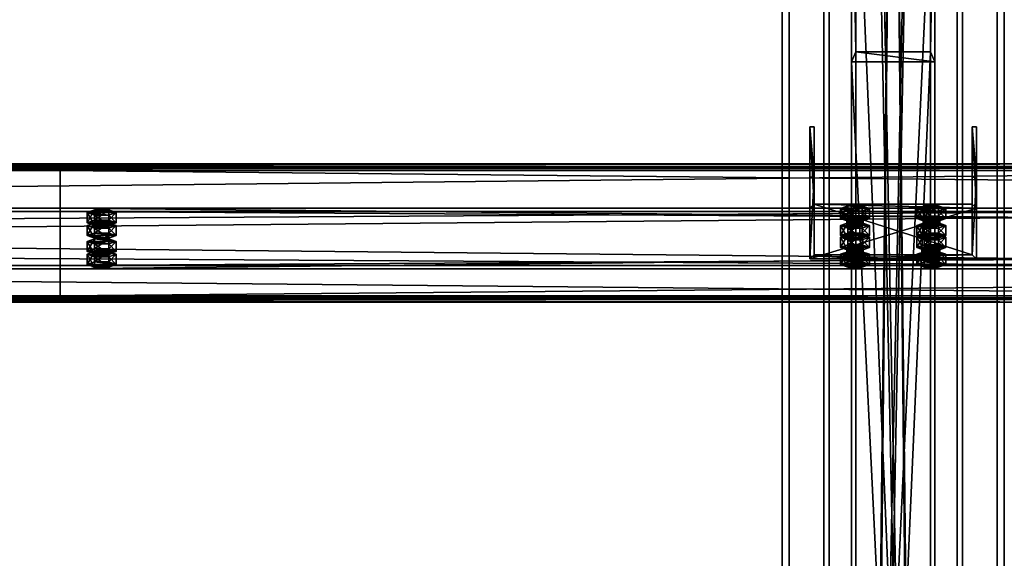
# Model space of a CAD drawing. Header units: millimetres. Extents: x -333 to 67333, y -930 to 39730.
# Tile 312 of 656: x 16071 to 16780, y 3967 to 4355. Entities that reach past the tile are written whole.
import ezdxf

# ---------------------------------------------------------------- set-up
doc = ezdxf.new("R2010")
doc.units = ezdxf.units.MM
for name, color, linetype in [('13', 7, 'Continuous'), ('5', 7, 'Continuous'), ('6', 7, 'Continuous'), ('7', 7, 'Continuous'), ('8', 7, 'Continuous'), ('95', 7, 'Continuous')]:
    doc.layers.add(name, color=color, linetype=linetype)

msp = doc.modelspace()

# ---------------------------------------------------------------- meshes
at = {"layer": '13', "color": 30}
mesh = msp.add_polyface(dxfattribs=at)
corners = [(17300.01, 4248.32, 4335.28), (17300.01, 4175.93, 4319.89), (10500.01, 4175.93, 4319.89), (10500.01, 4248.32, 4335.28), (17300.01, 4217.1, 4126.22), (10500.01, 4217.1, 4126.22), (17300.01, 4156.45, 4113.33), (10500.01, 4156.45, 4113.33), (17300.01, 4153.75, 4126.05), (10500.01, 4153.75, 4126.05), (17300.01, 4151.8, 4125.63), (10500.01, 4151.8, 4125.63), (17300.01, 4154.91, 4110.96), (10500.01, 4154.91, 4110.96), (17300.01, 4219.47, 4124.68), (10500.01, 4219.47, 4124.68), (17300.01, 4178.31, 4318.35), (10500.01, 4178.31, 4318.35), (17300.01, 4246.78, 4332.91), (10500.01, 4246.78, 4332.91), (17300.01, 4249.48, 4320.19), (10500.01, 4249.48, 4320.19), (17300.01, 4251.44, 4320.61), (10500.01, 4251.44, 4320.61)]
mesh.append_faces([[corners[k] for k in face] for face in [(0, 2, 3, 3), (1, 5, 2, 2), (4, 7, 5, 5), (6, 9, 7, 7), (8, 11, 9, 9), (10, 13, 11, 11), (12, 15, 13, 13), (14, 17, 15, 15), (16, 19, 17, 17), (18, 21, 19, 19), (20, 23, 21, 21), (22, 3, 23, 23), (8, 12, 10, 10), (20, 0, 22, 22), (11, 7, 9, 9)]], dxfattribs={"vtx0": -1, "color": 30})
mesh.append_faces([[corners[k] for k in face] for face in [(12, 6, 14, 14), (14, 1, 16, 16), (16, 0, 18, 18), (18, 0, 20, 20), (3, 19, 23, 23), (19, 2, 17, 17), (17, 2, 15, 15), (15, 5, 13, 13)]], dxfattribs={"vtx0": -1, "vtx1": -1, "color": 30})
mesh.append_faces([[corners[k] for k in face] for face in [(12, 8, 6, 6), (14, 6, 4, 4), (14, 4, 1, 1), (16, 1, 0, 0), (7, 11, 13, 13), (19, 3, 2, 2), (15, 2, 5, 5), (13, 5, 7, 7)]], dxfattribs={"vtx0": -1, "vtx2": -1, "vtx3": -1, "color": 30})
mesh.append_faces([[corners[k] for k in face] for face in [(21, 23, 19, 19)]], dxfattribs={"vtx1": -1, "color": 30})
mesh.append_faces([[corners[k] for k in face] for face in [(0, 1, 2, 2), (1, 4, 5, 5), (4, 6, 7, 7), (6, 8, 9, 9), (8, 10, 11, 11), (10, 12, 13, 13), (12, 14, 15, 15), (14, 16, 17, 17), (16, 18, 19, 19), (18, 20, 21, 21), (20, 22, 23, 23), (22, 0, 3, 3)]], dxfattribs={"vtx2": -1, "vtx3": -1, "color": 30})
mesh = msp.add_polyface(dxfattribs=at)
corners = [(22900.01, 4248.32, 4335.28), (22900.01, 4175.93, 4319.89), (16100.01, 4175.93, 4319.89), (16100.01, 4248.32, 4335.28), (22900.01, 4217.1, 4126.22), (16100.01, 4217.1, 4126.22), (22900.01, 4156.45, 4113.33), (16100.01, 4156.45, 4113.33), (22900.01, 4153.75, 4126.05), (16100.01, 4153.75, 4126.05), (22900.01, 4151.8, 4125.63), (16100.01, 4151.8, 4125.63), (22900.01, 4154.91, 4110.96), (16100.01, 4154.91, 4110.96), (22900.01, 4219.47, 4124.68), (16100.01, 4219.47, 4124.68), (22900.01, 4178.31, 4318.35), (16100.01, 4178.31, 4318.35), (22900.01, 4246.78, 4332.91), (16100.01, 4246.78, 4332.91), (22900.01, 4249.48, 4320.19), (16100.01, 4249.48, 4320.19), (22900.01, 4251.44, 4320.61), (16100.01, 4251.44, 4320.61)]
mesh.append_faces([[corners[k] for k in face] for face in [(0, 2, 3, 3), (1, 5, 2, 2), (4, 7, 5, 5), (6, 9, 7, 7), (8, 11, 9, 9), (10, 13, 11, 11), (12, 15, 13, 13), (14, 17, 15, 15), (16, 19, 17, 17), (18, 21, 19, 19), (20, 23, 21, 21), (22, 3, 23, 23), (8, 12, 10, 10), (20, 0, 22, 22), (11, 7, 9, 9)]], dxfattribs={"vtx0": -1, "color": 30})
mesh.append_faces([[corners[k] for k in face] for face in [(12, 6, 14, 14), (14, 1, 16, 16), (16, 0, 18, 18), (18, 0, 20, 20), (3, 19, 23, 23), (19, 2, 17, 17), (17, 2, 15, 15), (15, 5, 13, 13)]], dxfattribs={"vtx0": -1, "vtx1": -1, "color": 30})
mesh.append_faces([[corners[k] for k in face] for face in [(12, 8, 6, 6), (14, 6, 4, 4), (14, 4, 1, 1), (16, 1, 0, 0), (7, 11, 13, 13), (19, 3, 2, 2), (15, 2, 5, 5), (13, 5, 7, 7)]], dxfattribs={"vtx0": -1, "vtx2": -1, "vtx3": -1, "color": 30})
mesh.append_faces([[corners[k] for k in face] for face in [(21, 23, 19, 19)]], dxfattribs={"vtx1": -1, "color": 30})
mesh.append_faces([[corners[k] for k in face] for face in [(0, 1, 2, 2), (1, 4, 5, 5), (4, 6, 7, 7), (6, 8, 9, 9), (8, 10, 11, 11), (10, 12, 13, 13), (12, 14, 15, 15), (14, 16, 17, 17), (16, 18, 19, 19), (18, 20, 21, 21), (20, 22, 23, 23), (22, 0, 3, 3)]], dxfattribs={"vtx2": -1, "vtx3": -1, "color": 30})
at = {"layer": '5', "color": 131}
mesh = msp.add_polyface(dxfattribs=at)
corners = [(16746, 185.3, 2984), (16654, 185.3, 2984), (16654, 9385, 2984), (16746, 9385, 2984), (16654, 185.3, 3076), (16654, 9385, 3076), (16746, 185.3, 3076), (16746, 9385, 3076), (16750, 185.3, 2980), (16750, 185.3, 3080), (16750, 9385, 3080), (16750, 9385, 2980), (16650, 185.3, 3080), (16650, 9385, 3080), (16650, 185.3, 2980), (16650, 9385, 2980)]
mesh.append_faces([[corners[k] for k in face] for face in [(0, 2, 3, 3), (1, 5, 2, 2), (4, 7, 5, 5), (6, 3, 7, 7), (8, 10, 11, 11), (9, 13, 10, 10), (12, 15, 13, 13), (14, 11, 15, 15)]], dxfattribs={"vtx0": -1, "color": 131})
mesh.append_faces([[corners[k] for k in face] for face in [(9, 6, 12, 12), (6, 8, 0, 0), (0, 8, 1, 1), (12, 4, 14, 14), (4, 12, 6, 6), (14, 1, 8, 8), (11, 3, 15, 15), (3, 10, 7, 7), (7, 10, 5, 5), (15, 2, 13, 13), (2, 15, 3, 3), (13, 5, 10, 10)]], dxfattribs={"vtx0": -1, "vtx1": -1, "color": 131})
mesh.append_faces([[corners[k] for k in face] for face in [(6, 9, 8, 8), (14, 4, 1, 1), (3, 11, 10, 10), (13, 2, 5, 5)]], dxfattribs={"vtx0": -1, "vtx2": -1, "vtx3": -1, "color": 131})
mesh.append_faces([[corners[k] for k in face] for face in [(0, 1, 2, 2), (1, 4, 5, 5), (4, 6, 7, 7), (6, 0, 3, 3), (8, 9, 10, 10), (9, 12, 13, 13), (12, 14, 15, 15), (14, 8, 11, 11)]], dxfattribs={"vtx2": -1, "vtx3": -1, "color": 131})
at = {"layer": '6', "color": 2}
mesh = msp.add_polyface(dxfattribs=at)
corners = [(16625, 7914.78, 4751.68), (16775, 7914.78, 4751.68), (16775, 175.3, 3106.65), (16625, 175.3, 3106.65), (16775, 7883.59, 4898.4), (16775, 25.3, 3228.12), (16625, 7883.59, 4898.4), (16625, 25.3, 3228.12), (16620, 7915.82, 4746.79), (16620, 7882.55, 4903.29), (16620, 20.3, 3232.17), (16620, 180.3, 3102.61), (16780, 7882.55, 4903.29), (16780, 20.3, 3232.17), (16780, 7915.82, 4746.79), (16780, 180.3, 3102.61)]
mesh.append_faces([[corners[k] for k in face] for face in [(0, 2, 3, 3), (1, 5, 2, 2), (4, 7, 5, 5), (6, 3, 7, 7), (8, 10, 11, 11), (9, 13, 10, 10), (12, 15, 13, 13), (14, 11, 15, 15)]], dxfattribs={"vtx0": -1, "color": 2})
mesh.append_faces([[corners[k] for k in face] for face in [(9, 6, 12, 12), (6, 8, 0, 0), (0, 8, 1, 1), (12, 4, 14, 14), (4, 12, 6, 6), (14, 1, 8, 8), (11, 3, 15, 15), (3, 10, 7, 7), (7, 10, 5, 5), (15, 2, 13, 13), (2, 15, 3, 3), (13, 5, 10, 10)]], dxfattribs={"vtx0": -1, "vtx1": -1, "color": 2})
mesh.append_faces([[corners[k] for k in face] for face in [(6, 9, 8, 8), (14, 4, 1, 1), (3, 11, 10, 10), (13, 2, 5, 5)]], dxfattribs={"vtx0": -1, "vtx2": -1, "vtx3": -1, "color": 2})
mesh.append_faces([[corners[k] for k in face] for face in [(0, 1, 2, 2), (1, 4, 5, 5), (4, 6, 7, 7), (6, 0, 3, 3), (8, 9, 10, 10), (9, 12, 13, 13), (12, 14, 15, 15), (14, 8, 11, 11)]], dxfattribs={"vtx2": -1, "vtx3": -1, "color": 2})
at = {"layer": '7', "color": 6}
mesh = msp.add_polyface(dxfattribs=at)
corners = [(16640.01, 4183.09, 4295.86), (16760.01, 4183.09, 4295.86), (16760.01, 4219.47, 4124.68), (16640.01, 4219.47, 4124.68), (16760.01, 4241.78, 4308.33), (16760.01, 4278.16, 4137.15), (16757.01, 4241.78, 4308.33), (16757.01, 4278.16, 4137.15), (16757.01, 4186.02, 4296.48), (16757.01, 4222.41, 4125.3), (16643.01, 4186.02, 4296.48), (16643.01, 4222.41, 4125.3), (16643.01, 4241.78, 4308.33), (16643.01, 4278.16, 4137.15), (16640.01, 4241.78, 4308.33), (16640.01, 4278.16, 4137.15)]
mesh.append_faces([[corners[k] for k in face] for face in [(0, 2, 3, 3), (1, 5, 2, 2), (4, 7, 5, 5), (6, 9, 7, 7), (8, 11, 9, 9), (10, 13, 11, 11), (12, 15, 13, 13), (14, 3, 15, 15), (12, 0, 14, 14), (7, 2, 5, 5)]], dxfattribs={"vtx0": -1, "color": 6})
mesh.append_faces([[corners[k] for k in face] for face in [(1, 8, 4, 4), (8, 0, 10, 10), (10, 0, 12, 12), (3, 11, 15, 15), (11, 2, 9, 9), (9, 2, 7, 7)]], dxfattribs={"vtx0": -1, "vtx1": -1, "color": 6})
mesh.append_faces([[corners[k] for k in face] for face in [(8, 1, 0, 0), (11, 3, 2, 2)]], dxfattribs={"vtx0": -1, "vtx2": -1, "vtx3": -1, "color": 6})
mesh.append_faces([[corners[k] for k in face] for face in [(6, 4, 8, 8), (13, 15, 11, 11)]], dxfattribs={"vtx1": -1, "color": 6})
mesh.append_faces([[corners[k] for k in face] for face in [(0, 1, 2, 2), (1, 4, 5, 5), (4, 6, 7, 7), (6, 8, 9, 9), (8, 10, 11, 11), (10, 12, 13, 13), (12, 14, 15, 15), (14, 0, 3, 3)]], dxfattribs={"vtx2": -1, "vtx3": -1, "color": 6})
at = {"layer": '8', "color": 253}
mesh = msp.add_polyface(dxfattribs=at)
corners = [(16673, 4507.16, 4022.28), (16727, 4507.16, 4022.28), (16727, 3230.36, 3080), (16673, 3230.36, 3080), (16727, 4332.13, 3985.08), (16727, 3105.74, 3080), (16673, 4332.13, 3985.08), (16673, 3105.74, 3080), (16670, 4514.26, 4023.79), (16670, 4325.04, 3983.57), (16670, 3100.69, 3080), (16670, 3235.41, 3080), (16730, 4325.04, 3983.57), (16730, 3100.69, 3080), (16730, 4514.26, 4023.79), (16730, 3235.41, 3080)]
mesh.append_faces([[corners[k] for k in face] for face in [(0, 2, 3, 3), (1, 5, 2, 2), (4, 7, 5, 5), (6, 3, 7, 7), (8, 10, 11, 11), (9, 13, 10, 10), (12, 15, 13, 13), (14, 11, 15, 15)]], dxfattribs={"vtx0": -1, "color": 253})
mesh.append_faces([[corners[k] for k in face] for face in [(9, 6, 12, 12), (6, 8, 0, 0), (0, 8, 1, 1), (12, 4, 14, 14), (4, 12, 6, 6), (14, 1, 8, 8), (11, 3, 15, 15), (3, 10, 7, 7), (7, 10, 5, 5), (15, 2, 13, 13), (2, 15, 3, 3), (13, 5, 10, 10)]], dxfattribs={"vtx0": -1, "vtx1": -1, "color": 253})
mesh.append_faces([[corners[k] for k in face] for face in [(6, 9, 8, 8), (14, 4, 1, 1), (3, 11, 10, 10), (13, 2, 5, 5)]], dxfattribs={"vtx0": -1, "vtx2": -1, "vtx3": -1, "color": 253})
mesh.append_faces([[corners[k] for k in face] for face in [(0, 1, 2, 2), (1, 4, 5, 5), (4, 6, 7, 7), (6, 0, 3, 3), (8, 9, 10, 10), (9, 12, 13, 13), (12, 14, 15, 15), (14, 8, 11, 11)]], dxfattribs={"vtx2": -1, "vtx3": -1, "color": 253})
mesh = msp.add_polyface(dxfattribs=at)
corners = [(16527.93, 397.05, 3192.64), (16493.76, 356.15, 3183.94), (11406.72, 4423.29, 4048.41), (11440.89, 4464.19, 4057.11), (16493.76, 340.77, 3256.33), (11406.72, 4407.91, 4120.8), (16527.93, 381.67, 3265.02), (11440.89, 4448.81, 4129.49), (16529.83, 399.95, 3190.18), (16529.83, 383.31, 3268.44), (11442.79, 4450.45, 4132.91), (11442.79, 4467.09, 4054.65), (16491.86, 337.87, 3258.78), (11404.82, 4405.01, 4123.25), (16491.86, 354.51, 3180.53), (11404.82, 4421.65, 4045)]
mesh.append_faces([[corners[k] for k in face] for face in [(0, 2, 3, 3), (1, 5, 2, 2), (4, 7, 5, 5), (6, 3, 7, 7), (8, 10, 11, 11), (9, 13, 10, 10), (12, 15, 13, 13), (14, 11, 15, 15)]], dxfattribs={"vtx0": -1, "color": 253})
mesh.append_faces([[corners[k] for k in face] for face in [(9, 6, 12, 12), (6, 8, 0, 0), (0, 8, 1, 1), (12, 4, 14, 14), (4, 12, 6, 6), (14, 1, 8, 8), (3, 10, 7, 7), (7, 10, 5, 5), (15, 2, 13, 13)]], dxfattribs={"vtx0": -1, "vtx1": -1, "color": 253})
mesh.append_faces([[corners[k] for k in face] for face in [(6, 9, 8, 8), (14, 4, 1, 1), (11, 3, 2, 2), (3, 11, 10, 10), (5, 10, 13, 13), (2, 15, 11, 11), (13, 2, 5, 5)]], dxfattribs={"vtx0": -1, "vtx2": -1, "vtx3": -1, "color": 253})
mesh.append_faces([[corners[k] for k in face] for face in [(0, 1, 2, 2), (1, 4, 5, 5), (4, 6, 7, 7), (6, 0, 3, 3), (8, 9, 10, 10), (9, 12, 13, 13), (12, 14, 15, 15), (14, 8, 11, 11)]], dxfattribs={"vtx2": -1, "vtx3": -1, "color": 253})
at = {"layer": '95', "color": 20}
mesh = msp.add_polyface(dxfattribs=at)
corners = [(16666.51, 4207.12, 4173.17), (16667.31, 4212.63, 4171.28), (16666.51, 4212.01, 4174.21), (16667.31, 4207.74, 4170.24), (16669.51, 4208.2, 4168.09), (16669.51, 4213.09, 4169.13), (16672.51, 4208.37, 4167.3), (16672.51, 4213.26, 4168.34), (16675.51, 4208.2, 4168.09), (16675.51, 4213.09, 4169.13), (16677.71, 4207.74, 4170.24), (16677.71, 4212.63, 4171.28), (16678.51, 4212.01, 4174.21), (16678.51, 4207.12, 4173.17), (16677.71, 4211.39, 4177.15), (16667.31, 4206.5, 4176.11), (16667.31, 4211.39, 4177.15), (16669.51, 4210.93, 4179.29), (16675.51, 4210.93, 4179.29), (16672.51, 4210.76, 4180.08), (16662.12, 4212.01, 4174.21), (16667.31, 4213.88, 4165.41), (16667.31, 4221.22, 4166.97), (16662.12, 4219.35, 4175.77), (16677.71, 4213.88, 4165.41), (16677.71, 4221.22, 4166.97), (16682.9, 4212.01, 4174.21), (16682.9, 4219.35, 4175.77), (16677.71, 4210.14, 4183.02), (16677.71, 4217.48, 4184.57), (16667.31, 4210.14, 4183.02), (16667.31, 4217.48, 4184.57)]
mesh.append_faces([[corners[k] for k in face] for face in [(0, 1, 2, 2), (3, 5, 1, 1), (4, 7, 5, 5), (6, 9, 7, 7), (8, 11, 9, 9), (10, 12, 11, 11), (13, 14, 12, 12), (15, 2, 16, 16), (17, 18, 19, 19), (9, 5, 7, 7), (20, 22, 23, 23), (21, 25, 22, 22), (24, 27, 25, 25), (26, 29, 27, 27), (28, 31, 29, 29), (30, 23, 31, 31), (21, 26, 24, 24), (28, 20, 30, 30), (23, 29, 31, 31), (27, 22, 25, 25)]], dxfattribs={"vtx0": -1, "color": 20})
mesh.append_faces([[corners[k] for k in face] for face in [(18, 16, 14, 14), (14, 2, 12, 12), (12, 1, 11, 11), (11, 5, 9, 9), (26, 20, 28, 28), (29, 23, 27, 27)]], dxfattribs={"vtx0": -1, "vtx1": -1, "color": 20})
mesh.append_faces([[corners[k] for k in face] for face in [(18, 17, 16, 16), (14, 16, 2, 2), (12, 2, 1, 1), (11, 1, 5, 5), (26, 21, 20, 20), (27, 23, 22, 22)]], dxfattribs={"vtx0": -1, "vtx2": -1, "vtx3": -1, "color": 20})
mesh.append_faces([[corners[k] for k in face] for face in [(3, 4, 5, 5), (4, 6, 7, 7), (6, 8, 9, 9), (8, 10, 11, 11), (20, 21, 22, 22), (21, 24, 25, 25), (24, 26, 27, 27), (26, 28, 29, 29), (28, 30, 31, 31), (30, 20, 23, 23)]], dxfattribs={"vtx2": -1, "vtx3": -1, "color": 20})
mesh = msp.add_polyface(dxfattribs=at)
corners = [(16721.51, 4207.12, 4173.17), (16722.31, 4212.63, 4171.28), (16721.51, 4212.01, 4174.21), (16722.31, 4207.74, 4170.24), (16724.51, 4208.2, 4168.09), (16724.51, 4213.09, 4169.13), (16727.51, 4208.37, 4167.3), (16727.51, 4213.26, 4168.34), (16730.51, 4208.2, 4168.09), (16730.51, 4213.09, 4169.13), (16732.71, 4207.74, 4170.24), (16732.71, 4212.63, 4171.28), (16733.51, 4212.01, 4174.21), (16733.51, 4207.12, 4173.17), (16732.71, 4211.39, 4177.15), (16722.31, 4206.5, 4176.11), (16722.31, 4211.39, 4177.15), (16727.51, 4210.76, 4180.08), (16724.51, 4210.93, 4179.29), (16730.51, 4210.93, 4179.29), (16717.12, 4212.01, 4174.21), (16722.31, 4213.88, 4165.41), (16722.31, 4221.22, 4166.97), (16717.12, 4219.35, 4175.77), (16732.71, 4213.88, 4165.41), (16732.71, 4221.22, 4166.97), (16737.9, 4212.01, 4174.21), (16737.9, 4219.35, 4175.77), (16732.71, 4210.14, 4183.02), (16732.71, 4217.48, 4184.57), (16722.31, 4210.14, 4183.02), (16722.31, 4217.48, 4184.57)]
mesh.append_faces([[corners[k] for k in face] for face in [(0, 1, 2, 2), (3, 5, 1, 1), (4, 7, 5, 5), (6, 9, 7, 7), (8, 11, 9, 9), (10, 12, 11, 11), (13, 14, 12, 12), (15, 2, 16, 16), (16, 17, 18, 18), (9, 5, 7, 7), (20, 22, 23, 23), (21, 25, 22, 22), (24, 27, 25, 25), (26, 29, 27, 27), (28, 31, 29, 29), (30, 23, 31, 31), (21, 26, 24, 24), (28, 20, 30, 30), (23, 29, 31, 31), (27, 22, 25, 25)]], dxfattribs={"vtx0": -1, "color": 20})
mesh.append_faces([[corners[k] for k in face] for face in [(17, 16, 19, 19), (19, 16, 14, 14), (14, 2, 12, 12), (12, 1, 11, 11), (11, 5, 9, 9), (26, 20, 28, 28), (29, 23, 27, 27)]], dxfattribs={"vtx0": -1, "vtx1": -1, "color": 20})
mesh.append_faces([[corners[k] for k in face] for face in [(14, 16, 2, 2), (12, 2, 1, 1), (11, 1, 5, 5), (26, 21, 20, 20), (27, 23, 22, 22)]], dxfattribs={"vtx0": -1, "vtx2": -1, "vtx3": -1, "color": 20})
mesh.append_faces([[corners[k] for k in face] for face in [(3, 4, 5, 5), (4, 6, 7, 7), (6, 8, 9, 9), (8, 10, 11, 11), (20, 21, 22, 22), (21, 24, 25, 25), (24, 26, 27, 27), (26, 28, 29, 29), (28, 30, 31, 31), (30, 20, 23, 23)]], dxfattribs={"vtx2": -1, "vtx3": -1, "color": 20})
mesh = msp.add_polyface(dxfattribs=at)
corners = [(16124.01, 4186.33, 4270.99), (16124.81, 4186.95, 4268.05), (16124.81, 4188.91, 4268.47), (16124.01, 4188.29, 4271.4), (16127.01, 4187.41, 4265.9), (16127.01, 4189.37, 4266.32), (16130.01, 4187.58, 4265.12), (16130.01, 4189.53, 4265.53), (16133.01, 4187.41, 4265.9), (16133.01, 4189.37, 4266.32), (16135.21, 4186.95, 4268.05), (16135.21, 4188.91, 4268.47), (16136.01, 4186.33, 4270.99), (16136.01, 4188.29, 4271.4), (16135.21, 4185.71, 4273.92), (16135.21, 4187.66, 4274.34), (16133.01, 4185.25, 4276.07), (16133.01, 4187.21, 4276.49), (16130.01, 4185.08, 4276.86), (16130.01, 4187.04, 4277.27), (16127.01, 4185.25, 4276.07), (16127.01, 4187.21, 4276.49), (16124.81, 4185.71, 4273.92), (16124.81, 4187.66, 4274.34), (16119.62, 4188.29, 4271.4), (16124.81, 4190.16, 4262.6), (16124.81, 4197.49, 4264.16), (16119.62, 4195.62, 4272.96), (16135.21, 4190.16, 4262.6), (16135.21, 4197.49, 4264.16), (16140.4, 4188.29, 4271.4), (16140.4, 4195.62, 4272.96), (16135.21, 4186.41, 4280.21), (16135.21, 4193.75, 4281.77), (16124.81, 4186.41, 4280.21), (16124.81, 4193.75, 4281.77), (16119.62, 4178.99, 4269.43), (16124.81, 4180.86, 4260.62), (16124.81, 4188.2, 4262.18), (16119.62, 4186.33, 4270.99), (16135.21, 4180.86, 4260.62), (16135.21, 4188.2, 4262.18), (16140.4, 4178.99, 4269.43), (16140.4, 4186.33, 4270.99), (16135.21, 4177.12, 4278.23), (16135.21, 4184.46, 4279.79), (16124.81, 4177.12, 4278.23), (16124.81, 4184.46, 4279.79), (16124.01, 4207.12, 4173.17), (16124.81, 4207.74, 4170.24), (16124.81, 4209.7, 4170.65), (16124.01, 4209.08, 4173.59), (16127.01, 4208.2, 4168.09), (16127.01, 4210.16, 4168.51), (16130.01, 4208.37, 4167.3), (16130.01, 4210.32, 4167.72), (16133.01, 4208.2, 4168.09), (16133.01, 4210.16, 4168.51), (16135.21, 4207.74, 4170.24), (16135.21, 4209.7, 4170.65), (16136.01, 4207.12, 4173.17), (16136.01, 4209.08, 4173.59), (16135.21, 4206.5, 4176.11), (16135.21, 4208.45, 4176.52), (16133.01, 4206.04, 4178.26), (16133.01, 4208, 4178.67), (16130.01, 4205.87, 4179.04), (16130.01, 4207.83, 4179.46), (16127.01, 4206.04, 4178.26), (16127.01, 4208, 4178.67), (16124.81, 4206.5, 4176.11), (16124.81, 4208.45, 4176.52), (16119.62, 4209.08, 4173.59), (16124.81, 4210.95, 4164.78), (16124.81, 4218.28, 4166.34), (16119.62, 4216.41, 4175.15), (16135.21, 4210.95, 4164.78), (16135.21, 4218.28, 4166.34), (16140.4, 4209.08, 4173.59), (16140.4, 4216.41, 4175.15), (16135.21, 4207.21, 4182.39), (16135.21, 4214.54, 4183.95), (16124.81, 4207.21, 4182.39), (16124.81, 4214.54, 4183.95), (16119.62, 4199.78, 4171.61), (16124.81, 4201.66, 4162.81), (16124.81, 4208.99, 4164.37), (16119.62, 4207.12, 4173.17), (16135.21, 4201.66, 4162.81), (16135.21, 4208.99, 4164.37), (16140.4, 4199.78, 4171.61), (16140.4, 4207.12, 4173.17), (16135.21, 4197.91, 4180.42), (16135.21, 4205.25, 4181.98), (16124.81, 4197.91, 4180.42), (16124.81, 4205.25, 4181.98)]
mesh.append_faces([[corners[k] for k in face] for face in [(0, 2, 3, 3), (1, 5, 2, 2), (4, 7, 5, 5), (6, 9, 7, 7), (8, 11, 9, 9), (10, 13, 11, 11), (12, 15, 13, 13), (14, 17, 15, 15), (16, 19, 17, 17), (18, 21, 19, 19), (20, 23, 21, 21), (22, 3, 23, 23), (6, 10, 8, 8), (18, 22, 20, 20), (23, 19, 21, 21), (11, 7, 9, 9), (24, 26, 27, 27), (25, 29, 26, 26), (28, 31, 29, 29), (30, 33, 31, 31), (32, 35, 33, 33), (34, 27, 35, 35), (25, 30, 28, 28), (32, 24, 34, 34), (27, 33, 35, 35), (31, 26, 29, 29), (36, 38, 39, 39), (37, 41, 38, 38), (40, 43, 41, 41), (42, 45, 43, 43), (44, 47, 45, 45), (46, 39, 47, 47), (37, 42, 40, 40), (44, 36, 46, 46), (39, 45, 47, 47), (43, 38, 41, 41), (48, 50, 51, 51), (49, 53, 50, 50), (52, 55, 53, 53), (54, 57, 55, 55), (56, 59, 57, 57), (58, 61, 59, 59), (60, 63, 61, 61), (62, 65, 63, 63), (64, 67, 65, 65), (66, 69, 67, 67), (68, 71, 69, 69), (70, 51, 71, 71), (54, 58, 56, 56), (66, 70, 68, 68), (71, 67, 69, 69), (59, 55, 57, 57), (72, 74, 75, 75), (73, 77, 74, 74), (76, 79, 77, 77), (78, 81, 79, 79), (80, 83, 81, 81), (82, 75, 83, 83), (73, 78, 76, 76), (80, 72, 82, 82), (75, 81, 83, 83), (79, 74, 77, 77), (84, 86, 87, 87), (85, 89, 86, 86), (88, 91, 89, 89), (90, 93, 91, 91), (92, 95, 93, 93), (94, 87, 95, 95), (85, 90, 88, 88), (92, 84, 94, 94), (87, 93, 95, 95), (91, 86, 89, 89)]], dxfattribs={"vtx0": -1, "color": 20})
mesh.append_faces([[corners[k] for k in face] for face in [(10, 1, 12, 12), (12, 1, 14, 14), (14, 0, 16, 16), (16, 22, 18, 18), (19, 23, 17, 17), (17, 3, 15, 15), (15, 2, 13, 13), (13, 5, 11, 11), (30, 24, 32, 32), (33, 27, 31, 31), (42, 36, 44, 44), (45, 38, 43, 43), (58, 49, 60, 60), (60, 49, 62, 62), (62, 48, 64, 64), (64, 70, 66, 66), (67, 71, 65, 65), (65, 51, 63, 63), (63, 50, 61, 61), (61, 53, 59, 59), (78, 72, 80, 80), (81, 75, 79, 79), (90, 84, 92, 92), (93, 86, 91, 91)]], dxfattribs={"vtx0": -1, "vtx1": -1, "color": 20})
mesh.append_faces([[corners[k] for k in face] for face in [(10, 6, 4, 4), (10, 4, 1, 1), (14, 1, 0, 0), (16, 0, 22, 22), (17, 23, 3, 3), (15, 3, 2, 2), (13, 2, 5, 5), (11, 5, 7, 7), (30, 25, 24, 24), (31, 27, 26, 26), (42, 37, 36, 36), (45, 39, 38, 38), (58, 54, 52, 52), (58, 52, 49, 49), (62, 49, 48, 48), (64, 48, 70, 70), (65, 71, 51, 51), (63, 51, 50, 50), (61, 50, 53, 53), (59, 53, 55, 55), (78, 73, 72, 72), (79, 75, 74, 74), (90, 85, 84, 84), (93, 87, 86, 86)]], dxfattribs={"vtx0": -1, "vtx2": -1, "vtx3": -1, "color": 20})
mesh.append_faces([[corners[k] for k in face] for face in [(0, 1, 2, 2), (1, 4, 5, 5), (4, 6, 7, 7), (6, 8, 9, 9), (8, 10, 11, 11), (10, 12, 13, 13), (12, 14, 15, 15), (14, 16, 17, 17), (16, 18, 19, 19), (18, 20, 21, 21), (20, 22, 23, 23), (22, 0, 3, 3), (24, 25, 26, 26), (25, 28, 29, 29), (28, 30, 31, 31), (30, 32, 33, 33), (32, 34, 35, 35), (34, 24, 27, 27), (36, 37, 38, 38), (37, 40, 41, 41), (40, 42, 43, 43), (42, 44, 45, 45), (44, 46, 47, 47), (46, 36, 39, 39), (48, 49, 50, 50), (49, 52, 53, 53), (52, 54, 55, 55), (54, 56, 57, 57), (56, 58, 59, 59), (58, 60, 61, 61), (60, 62, 63, 63), (62, 64, 65, 65), (64, 66, 67, 67), (66, 68, 69, 69), (68, 70, 71, 71), (70, 48, 51, 51), (72, 73, 74, 74), (73, 76, 77, 77), (76, 78, 79, 79), (78, 80, 81, 81), (80, 82, 83, 83), (82, 72, 75, 75), (84, 85, 86, 86), (85, 88, 89, 89), (88, 90, 91, 91), (90, 92, 93, 93), (92, 94, 95, 95), (94, 84, 87, 87)]], dxfattribs={"vtx2": -1, "vtx3": -1, "color": 20})
mesh = msp.add_polyface(dxfattribs=at)
corners = [(16677.71, 4196.69, 4282.39), (16662.12, 4198.56, 4273.59), (16667.31, 4200.43, 4264.78), (16682.9, 4198.56, 4273.59), (16677.71, 4200.43, 4264.78), (16666.51, 4207.12, 4173.17), (16667.31, 4207.74, 4170.24), (16667.31, 4212.63, 4171.28), (16677.71, 4207.74, 4170.24), (16678.51, 4207.12, 4173.17), (16678.51, 4212.01, 4174.21), (16677.71, 4206.5, 4176.11), (16677.71, 4211.39, 4177.15), (16675.51, 4206.04, 4178.26), (16675.51, 4210.93, 4179.29), (16672.51, 4205.87, 4179.04), (16672.51, 4210.76, 4180.08), (16669.51, 4206.04, 4178.26), (16669.51, 4210.93, 4179.29), (16667.31, 4206.5, 4176.11), (16667.31, 4211.39, 4177.15), (16666.51, 4212.01, 4174.21), (16669.51, 4208.2, 4168.09), (16675.51, 4208.2, 4168.09), (16672.51, 4208.37, 4167.3), (16662.12, 4199.78, 4171.61), (16667.31, 4201.66, 4162.81), (16667.31, 4208.99, 4164.37), (16662.12, 4207.12, 4173.17), (16677.71, 4201.66, 4162.81), (16677.71, 4208.99, 4164.37), (16682.9, 4199.78, 4171.61), (16682.9, 4207.12, 4173.17), (16677.71, 4197.91, 4180.42), (16677.71, 4205.25, 4181.98), (16667.31, 4197.91, 4180.42), (16667.31, 4205.25, 4181.98)]
mesh.append_faces([[corners[k] for k in face] for face in [(3, 2, 4, 4), (11, 14, 12, 12), (13, 16, 14, 14), (15, 18, 16, 16), (17, 20, 18, 18), (22, 23, 24, 24), (13, 17, 15, 15), (25, 27, 28, 28), (26, 30, 27, 27), (29, 32, 30, 30), (31, 34, 32, 32), (33, 36, 34, 34), (35, 28, 36, 36), (26, 31, 29, 29), (28, 34, 36, 36), (32, 27, 30, 30)]], dxfattribs={"vtx0": -1, "color": 20})
mesh.append_faces([[corners[k] for k in face] for face in [(23, 22, 8, 8), (8, 6, 9, 9), (9, 5, 11, 11), (11, 19, 13, 13), (34, 28, 32, 32)]], dxfattribs={"vtx0": -1, "vtx1": -1, "color": 20})
mesh.append_faces([[corners[k] for k in face] for face in [(0, 1, 2, 2), (8, 22, 6, 6), (9, 6, 5, 5), (11, 5, 19, 19), (13, 19, 17, 17), (31, 26, 25, 25), (32, 28, 27, 27)]], dxfattribs={"vtx0": -1, "vtx2": -1, "vtx3": -1, "color": 20})
mesh.append_faces([[corners[k] for k in face] for face in [(5, 6, 7, 7), (8, 9, 10, 10), (9, 11, 12, 12), (11, 13, 14, 14), (13, 15, 16, 16), (15, 17, 18, 18), (17, 19, 20, 20), (19, 5, 21, 21), (25, 26, 27, 27), (26, 29, 30, 30), (29, 31, 32, 32), (31, 33, 34, 34), (33, 35, 36, 36), (35, 25, 28, 28)]], dxfattribs={"vtx2": -1, "vtx3": -1, "color": 20})
mesh = msp.add_polyface(dxfattribs=at)
corners = [(16732.71, 4196.69, 4282.39), (16717.12, 4198.56, 4273.59), (16722.31, 4200.43, 4264.78), (16737.9, 4198.56, 4273.59), (16732.71, 4200.43, 4264.78), (16721.51, 4207.12, 4173.17), (16722.31, 4207.74, 4170.24), (16722.31, 4212.63, 4171.28), (16732.71, 4207.74, 4170.24), (16733.51, 4207.12, 4173.17), (16733.51, 4212.01, 4174.21), (16732.71, 4206.5, 4176.11), (16732.71, 4211.39, 4177.15), (16730.51, 4206.04, 4178.26), (16730.51, 4210.93, 4179.29), (16727.51, 4205.87, 4179.04), (16727.51, 4210.76, 4180.08), (16724.51, 4206.04, 4178.26), (16724.51, 4210.93, 4179.29), (16722.31, 4206.5, 4176.11), (16722.31, 4211.39, 4177.15), (16721.51, 4212.01, 4174.21), (16724.51, 4208.2, 4168.09), (16730.51, 4208.2, 4168.09), (16727.51, 4208.37, 4167.3), (16717.12, 4199.78, 4171.61), (16722.31, 4201.66, 4162.81), (16722.31, 4208.99, 4164.37), (16717.12, 4207.12, 4173.17), (16732.71, 4201.66, 4162.81), (16732.71, 4208.99, 4164.37), (16737.9, 4199.78, 4171.61), (16737.9, 4207.12, 4173.17), (16732.71, 4197.91, 4180.42), (16732.71, 4205.25, 4181.98), (16722.31, 4197.91, 4180.42), (16722.31, 4205.25, 4181.98)]
mesh.append_faces([[corners[k] for k in face] for face in [(3, 2, 4, 4), (11, 14, 12, 12), (13, 16, 14, 14), (15, 18, 16, 16), (17, 20, 18, 18), (22, 23, 24, 24), (13, 17, 15, 15), (25, 27, 28, 28), (26, 30, 27, 27), (29, 32, 30, 30), (31, 34, 32, 32), (33, 36, 34, 34), (35, 28, 36, 36), (26, 31, 29, 29), (28, 34, 36, 36), (32, 27, 30, 30)]], dxfattribs={"vtx0": -1, "color": 20})
mesh.append_faces([[corners[k] for k in face] for face in [(23, 22, 8, 8), (8, 6, 9, 9), (9, 5, 11, 11), (11, 19, 13, 13), (34, 28, 32, 32)]], dxfattribs={"vtx0": -1, "vtx1": -1, "color": 20})
mesh.append_faces([[corners[k] for k in face] for face in [(0, 1, 2, 2), (8, 22, 6, 6), (9, 6, 5, 5), (11, 5, 19, 19), (13, 19, 17, 17), (31, 26, 25, 25), (32, 28, 27, 27)]], dxfattribs={"vtx0": -1, "vtx2": -1, "vtx3": -1, "color": 20})
mesh.append_faces([[corners[k] for k in face] for face in [(5, 6, 7, 7), (8, 9, 10, 10), (9, 11, 12, 12), (11, 13, 14, 14), (13, 15, 16, 16), (15, 17, 18, 18), (17, 19, 20, 20), (19, 5, 21, 21), (25, 26, 27, 27), (26, 29, 30, 30), (29, 31, 32, 32), (31, 33, 34, 34), (33, 35, 36, 36), (35, 25, 28, 28)]], dxfattribs={"vtx2": -1, "vtx3": -1, "color": 20})
mesh = msp.add_polyface(dxfattribs=at)
corners = [(16666.51, 4186.33, 4270.99), (16667.31, 4191.84, 4269.09), (16666.51, 4191.22, 4272.03), (16667.31, 4186.95, 4268.05), (16669.51, 4187.41, 4265.9), (16669.51, 4192.3, 4266.94), (16672.51, 4187.58, 4265.12), (16672.51, 4192.47, 4266.16), (16675.51, 4187.41, 4265.9), (16675.51, 4192.3, 4266.94), (16677.71, 4186.95, 4268.05), (16677.71, 4191.84, 4269.09), (16678.51, 4191.22, 4272.03), (16678.51, 4186.33, 4270.99), (16677.71, 4190.6, 4274.96), (16667.31, 4185.71, 4273.92), (16667.31, 4190.6, 4274.96), (16669.51, 4190.14, 4277.11), (16675.51, 4190.14, 4277.11), (16672.51, 4189.97, 4277.9), (16662.12, 4191.22, 4272.03), (16667.31, 4193.09, 4263.22), (16667.31, 4200.43, 4264.78), (16662.12, 4198.56, 4273.59), (16677.71, 4193.09, 4263.22), (16677.71, 4200.43, 4264.78), (16682.9, 4191.22, 4272.03), (16682.9, 4198.56, 4273.59), (16677.71, 4189.35, 4280.83), (16677.71, 4196.69, 4282.39), (16667.31, 4189.35, 4280.83), (16667.31, 4196.69, 4282.39), (16682.9, 4199.78, 4171.61), (16662.12, 4199.78, 4171.61), (16677.71, 4197.91, 4180.42), (16667.31, 4197.91, 4180.42)]
mesh.append_faces([[corners[k] for k in face] for face in [(0, 1, 2, 2), (3, 5, 1, 1), (4, 7, 5, 5), (6, 9, 7, 7), (8, 11, 9, 9), (10, 12, 11, 11), (13, 14, 12, 12), (15, 2, 16, 16), (17, 18, 19, 19), (9, 5, 7, 7), (20, 22, 23, 23), (21, 25, 22, 22), (24, 27, 25, 25), (26, 29, 27, 27), (28, 31, 29, 29), (30, 23, 31, 31), (21, 26, 24, 24), (28, 20, 30, 30), (23, 29, 31, 31), (34, 33, 35, 35)]], dxfattribs={"vtx0": -1, "color": 20})
mesh.append_faces([[corners[k] for k in face] for face in [(18, 16, 14, 14), (14, 2, 12, 12), (12, 1, 11, 11), (11, 5, 9, 9), (26, 20, 28, 28), (29, 22, 27, 27), (32, 33, 34, 34)]], dxfattribs={"vtx0": -1, "vtx1": -1, "color": 20})
mesh.append_faces([[corners[k] for k in face] for face in [(18, 17, 16, 16), (14, 16, 2, 2), (12, 2, 1, 1), (11, 1, 5, 5), (26, 21, 20, 20)]], dxfattribs={"vtx0": -1, "vtx2": -1, "vtx3": -1, "color": 20})
mesh.append_faces([[corners[k] for k in face] for face in [(3, 4, 5, 5), (4, 6, 7, 7), (6, 8, 9, 9), (8, 10, 11, 11), (20, 21, 22, 22), (21, 24, 25, 25), (24, 26, 27, 27), (26, 28, 29, 29), (28, 30, 31, 31), (30, 20, 23, 23)]], dxfattribs={"vtx2": -1, "vtx3": -1, "color": 20})
mesh = msp.add_polyface(dxfattribs=at)
corners = [(16721.51, 4186.33, 4270.99), (16722.31, 4191.84, 4269.09), (16721.51, 4191.22, 4272.03), (16722.31, 4186.95, 4268.05), (16724.51, 4187.41, 4265.9), (16724.51, 4192.3, 4266.94), (16727.51, 4187.58, 4265.12), (16727.51, 4192.47, 4266.16), (16730.51, 4187.41, 4265.9), (16730.51, 4192.3, 4266.94), (16732.71, 4186.95, 4268.05), (16732.71, 4191.84, 4269.09), (16733.51, 4191.22, 4272.03), (16733.51, 4186.33, 4270.99), (16732.71, 4190.6, 4274.96), (16722.31, 4185.71, 4273.92), (16722.31, 4190.6, 4274.96), (16727.51, 4189.97, 4277.9), (16724.51, 4190.14, 4277.11), (16730.51, 4190.14, 4277.11), (16717.12, 4191.22, 4272.03), (16722.31, 4193.09, 4263.22), (16722.31, 4200.43, 4264.78), (16717.12, 4198.56, 4273.59), (16732.71, 4193.09, 4263.22), (16732.71, 4200.43, 4264.78), (16737.9, 4191.22, 4272.03), (16737.9, 4198.56, 4273.59), (16732.71, 4189.35, 4280.83), (16732.71, 4196.69, 4282.39), (16722.31, 4189.35, 4280.83), (16722.31, 4196.69, 4282.39), (16737.9, 4199.78, 4171.61), (16717.12, 4199.78, 4171.61), (16732.71, 4197.91, 4180.42), (16722.31, 4197.91, 4180.42)]
mesh.append_faces([[corners[k] for k in face] for face in [(0, 1, 2, 2), (3, 5, 1, 1), (4, 7, 5, 5), (6, 9, 7, 7), (8, 11, 9, 9), (10, 12, 11, 11), (13, 14, 12, 12), (15, 2, 16, 16), (16, 17, 18, 18), (9, 5, 7, 7), (20, 22, 23, 23), (21, 25, 22, 22), (24, 27, 25, 25), (26, 29, 27, 27), (28, 31, 29, 29), (30, 23, 31, 31), (21, 26, 24, 24), (28, 20, 30, 30), (23, 29, 31, 31), (34, 33, 35, 35)]], dxfattribs={"vtx0": -1, "color": 20})
mesh.append_faces([[corners[k] for k in face] for face in [(17, 16, 19, 19), (19, 16, 14, 14), (14, 2, 12, 12), (12, 1, 11, 11), (11, 5, 9, 9), (26, 20, 28, 28), (29, 22, 27, 27), (32, 33, 34, 34)]], dxfattribs={"vtx0": -1, "vtx1": -1, "color": 20})
mesh.append_faces([[corners[k] for k in face] for face in [(14, 16, 2, 2), (12, 2, 1, 1), (11, 1, 5, 5), (26, 21, 20, 20)]], dxfattribs={"vtx0": -1, "vtx2": -1, "vtx3": -1, "color": 20})
mesh.append_faces([[corners[k] for k in face] for face in [(3, 4, 5, 5), (4, 6, 7, 7), (6, 8, 9, 9), (8, 10, 11, 11), (20, 21, 22, 22), (21, 24, 25, 25), (24, 26, 27, 27), (26, 28, 29, 29), (28, 30, 31, 31), (30, 20, 23, 23)]], dxfattribs={"vtx2": -1, "vtx3": -1, "color": 20})
mesh = msp.add_polyface(dxfattribs=at)
corners = [(16666.51, 4186.33, 4270.99), (16667.31, 4186.95, 4268.05), (16667.31, 4191.84, 4269.09), (16677.71, 4186.95, 4268.05), (16678.51, 4186.33, 4270.99), (16678.51, 4191.22, 4272.03), (16677.71, 4185.71, 4273.92), (16677.71, 4190.6, 4274.96), (16675.51, 4185.25, 4276.07), (16675.51, 4190.14, 4277.11), (16672.51, 4185.08, 4276.86), (16672.51, 4189.97, 4277.9), (16669.51, 4185.25, 4276.07), (16669.51, 4190.14, 4277.11), (16667.31, 4185.71, 4273.92), (16667.31, 4190.6, 4274.96), (16666.51, 4191.22, 4272.03), (16669.51, 4187.41, 4265.9), (16675.51, 4187.41, 4265.9), (16672.51, 4187.58, 4265.12), (16662.12, 4178.99, 4269.43), (16667.31, 4180.86, 4260.62), (16667.31, 4188.2, 4262.18), (16662.12, 4186.33, 4270.99), (16677.71, 4180.86, 4260.62), (16677.71, 4188.2, 4262.18), (16682.9, 4178.99, 4269.43), (16682.9, 4186.33, 4270.99), (16677.71, 4177.12, 4278.23), (16677.71, 4184.46, 4279.79), (16667.31, 4177.12, 4278.23), (16667.31, 4184.46, 4279.79)]
mesh.append_faces([[corners[k] for k in face] for face in [(6, 9, 7, 7), (8, 11, 9, 9), (10, 13, 11, 11), (12, 15, 13, 13), (17, 18, 19, 19), (8, 12, 10, 10), (20, 22, 23, 23), (21, 25, 22, 22), (24, 27, 25, 25), (26, 29, 27, 27), (28, 31, 29, 29), (30, 23, 31, 31), (21, 26, 24, 24), (28, 20, 30, 30), (23, 29, 31, 31), (27, 22, 25, 25)]], dxfattribs={"vtx0": -1, "color": 20})
mesh.append_faces([[corners[k] for k in face] for face in [(18, 17, 3, 3), (3, 1, 4, 4), (4, 0, 6, 6), (6, 14, 8, 8), (26, 20, 28, 28), (29, 23, 27, 27)]], dxfattribs={"vtx0": -1, "vtx1": -1, "color": 20})
mesh.append_faces([[corners[k] for k in face] for face in [(3, 17, 1, 1), (4, 1, 0, 0), (6, 0, 14, 14), (8, 14, 12, 12), (26, 21, 20, 20), (27, 23, 22, 22)]], dxfattribs={"vtx0": -1, "vtx2": -1, "vtx3": -1, "color": 20})
mesh.append_faces([[corners[k] for k in face] for face in [(0, 1, 2, 2), (3, 4, 5, 5), (4, 6, 7, 7), (6, 8, 9, 9), (8, 10, 11, 11), (10, 12, 13, 13), (12, 14, 15, 15), (14, 0, 16, 16), (20, 21, 22, 22), (21, 24, 25, 25), (24, 26, 27, 27), (26, 28, 29, 29), (28, 30, 31, 31), (30, 20, 23, 23)]], dxfattribs={"vtx2": -1, "vtx3": -1, "color": 20})
mesh = msp.add_polyface(dxfattribs=at)
corners = [(16721.51, 4186.33, 4270.99), (16722.31, 4186.95, 4268.05), (16722.31, 4191.84, 4269.09), (16732.71, 4186.95, 4268.05), (16733.51, 4186.33, 4270.99), (16733.51, 4191.22, 4272.03), (16732.71, 4185.71, 4273.92), (16732.71, 4190.6, 4274.96), (16730.51, 4185.25, 4276.07), (16730.51, 4190.14, 4277.11), (16727.51, 4185.08, 4276.86), (16727.51, 4189.97, 4277.9), (16724.51, 4185.25, 4276.07), (16724.51, 4190.14, 4277.11), (16722.31, 4185.71, 4273.92), (16722.31, 4190.6, 4274.96), (16721.51, 4191.22, 4272.03), (16724.51, 4187.41, 4265.9), (16730.51, 4187.41, 4265.9), (16727.51, 4187.58, 4265.12), (16717.12, 4178.99, 4269.43), (16722.31, 4180.86, 4260.62), (16722.31, 4188.2, 4262.18), (16717.12, 4186.33, 4270.99), (16732.71, 4180.86, 4260.62), (16732.71, 4188.2, 4262.18), (16737.9, 4178.99, 4269.43), (16737.9, 4186.33, 4270.99), (16732.71, 4177.12, 4278.23), (16732.71, 4184.46, 4279.79), (16722.31, 4177.12, 4278.23), (16722.31, 4184.46, 4279.79)]
mesh.append_faces([[corners[k] for k in face] for face in [(6, 9, 7, 7), (8, 11, 9, 9), (10, 13, 11, 11), (12, 15, 13, 13), (17, 18, 19, 19), (8, 12, 10, 10), (20, 22, 23, 23), (21, 25, 22, 22), (24, 27, 25, 25), (26, 29, 27, 27), (28, 31, 29, 29), (30, 23, 31, 31), (21, 26, 24, 24), (28, 20, 30, 30), (23, 29, 31, 31), (27, 22, 25, 25)]], dxfattribs={"vtx0": -1, "color": 20})
mesh.append_faces([[corners[k] for k in face] for face in [(18, 17, 3, 3), (3, 1, 4, 4), (4, 0, 6, 6), (6, 14, 8, 8), (26, 20, 28, 28), (29, 23, 27, 27)]], dxfattribs={"vtx0": -1, "vtx1": -1, "color": 20})
mesh.append_faces([[corners[k] for k in face] for face in [(3, 17, 1, 1), (4, 1, 0, 0), (6, 0, 14, 14), (8, 14, 12, 12), (26, 21, 20, 20), (27, 23, 22, 22)]], dxfattribs={"vtx0": -1, "vtx2": -1, "vtx3": -1, "color": 20})
mesh.append_faces([[corners[k] for k in face] for face in [(0, 1, 2, 2), (3, 4, 5, 5), (4, 6, 7, 7), (6, 8, 9, 9), (8, 10, 11, 11), (10, 12, 13, 13), (12, 14, 15, 15), (14, 0, 16, 16), (20, 21, 22, 22), (21, 24, 25, 25), (24, 26, 27, 27), (26, 28, 29, 29), (28, 30, 31, 31), (30, 20, 23, 23)]], dxfattribs={"vtx2": -1, "vtx3": -1, "color": 20})

doc.saveas('drawing.dxf')
